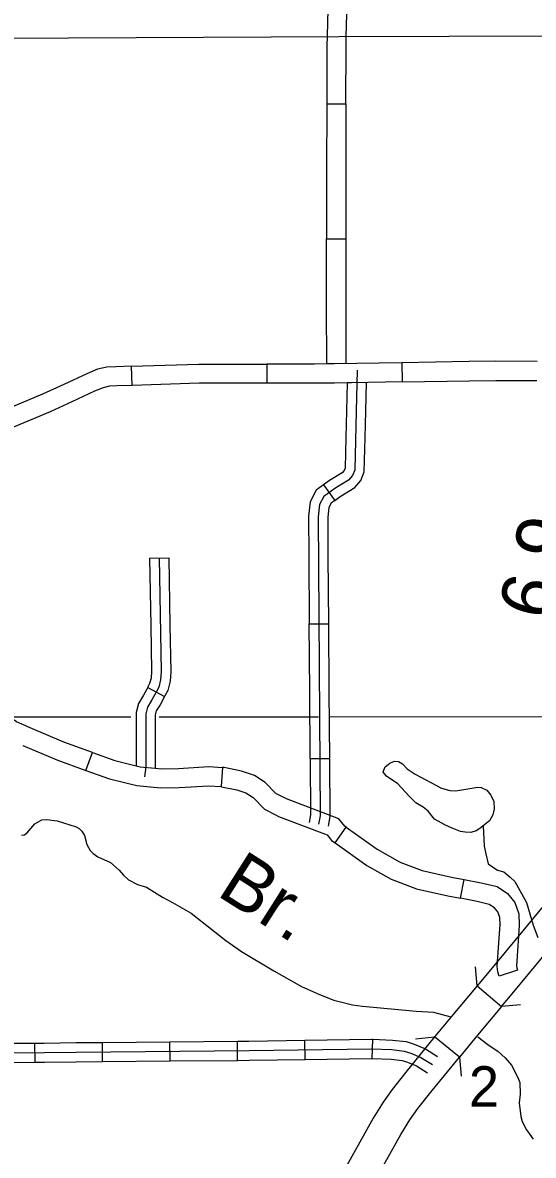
# Model space of a CAD drawing. Extents: x 1374139 to 1377472, y 1168351 to 1170484.
# Drawn here: x 1376137.2 to 1376217.1, y 1168808.4 to 1168985.6 of the extents above; entities that cross this region are included whole.
import ezdxf

# ---------------------------------------------------------------- set-up
doc = ezdxf.new("R2010")
doc.units = 0
doc.layers.add('Default', color=7, linetype='Continuous')

msp = doc.modelspace()

# ---------------------------------------------------------------- linework, layer by layer
at = {"layer": 'Default'}
for p, q in [((1376186.66, 1168983.45), (1376558.09, 1168984.42)), ((1376184.77, 1168972.89), (1376187.77, 1168972.88)), ((1376184.75, 1168951.77), (1376187.75, 1168951.76)), ((1376154.36, 1168928.82), (1376154.26, 1168931.82)), ((1376175.42, 1168932.16), (1376175.42, 1168929.16)), ((1376196.52, 1168932.38), (1376196.57, 1168929.39)), ((1376184.29, 1168913.27), (1376186.03, 1168910.82)), ((1376157.07, 1168901.82), (1376160.07, 1168901.87)), ((1376182.05, 1168891.53), (1376185.05, 1168891.55)), ((1376156.78, 1168881.59), (1376159.4, 1168880.14)), ((1376147.11, 1168868.6), (1376148.13, 1168871.42)), ((1376185.2, 1168870.43), (1376182.2, 1168870.41)), ((1376168.47, 1168869.05), (1376168.25, 1168866.06)), ((1376178.25, 1168864.26), (1376178.25, 1168864.26)), ((1376186.08, 1168857.26), (1376187.82, 1168859.7)), ((1376205.72, 1168848.58), (1376206.26, 1168851.53)), ((1376214.62, 1168837.32), (1376211.77, 1168836.4)), ((1376208.28, 1168834.88), (1376212.11, 1168831.67)), ((1376205.52, 1168823.73), (1376201.65, 1168826.9)), ((1376139.16, 1168822.93), (1376139.14, 1168825.93)), ((1376149.72, 1168823.04), (1376149.69, 1168826.04)), ((1376160.28, 1168823.14), (1376160.25, 1168826.14)), ((1376170.84, 1168823.23), (1376170.81, 1168826.23)), ((1376181.41, 1168823.38), (1376181.36, 1168826.38)), ((1376191.88, 1168823.53), (1376192, 1168826.53))]:
    msp.add_line(p, q, dxfattribs=at)
for points in [[(1376185.11, 1168994.04), (1376184.83, 1168983.49)], [(1376187.83, 1168983.4), (1376188.11, 1168993.96)], [(1376133.78, 1168983.19), (1376186.66, 1168983.45)], [(1376184.83, 1168983.49), (1376184.79, 1168981.96), (1376184.77, 1168972.89)], [(1376187.77, 1168972.88), (1376187.79, 1168981.92), (1376187.83, 1168983.4)], [(1376184.77, 1168972.89), (1376184.76, 1168962.33)], [(1376187.77, 1168972.88), (1376187.76, 1168962.32)], [(1376184.76, 1168962.33), (1376184.75, 1168951.77)], [(1376187.76, 1168962.32), (1376187.75, 1168951.76)], [(1376184.76, 1168941.2), (1376184.74, 1168946.64), (1376184.75, 1168951.77)], [(1376187.75, 1168951.76), (1376187.74, 1168946.64), (1376187.76, 1168941.21)], [(1376185.96, 1168932.21), (1376184.78, 1168932.19), (1376184.76, 1168941.2)], [(1376187.76, 1168941.21), (1376187.78, 1168932.24), (1376185.96, 1168932.21)], [(1376154.26, 1168931.82), (1376151.8, 1168931.74), (1376150.4, 1168931.68), (1376148.9, 1168931.35), (1376147.25, 1168930.66), (1376143.64, 1168929)], [(1376154.26, 1168931.82), (1376164.79, 1168932.16), (1376164.86, 1168932.16)], [(1376164.86, 1168932.16), (1376175.42, 1168932.16)], [(1376185.96, 1168932.21), (1376182.85, 1168932.16), (1376175.42, 1168932.16)], [(1376196.52, 1168932.38), (1376185.96, 1168932.21)], [(1376207.08, 1168932.56), (1376196.52, 1168932.38)], [(1376217.67, 1168932.58), (1376211.21, 1168932.62), (1376207.08, 1168932.56)], [(1376189.52, 1168931.22), (1376189.38, 1168924.82), (1376189.15, 1168915.59), (1376188.82, 1168914.76), (1376188.2, 1168914.02), (1376186.06, 1168912.69), (1376184.3, 1168911.44), (1376183.66, 1168910.19), (1376183.42, 1168908.29), (1376183.76, 1168861.49), (1376183.51, 1168860.18)], [(1376196.57, 1168929.39), (1376207.13, 1168929.56)], [(1376207.13, 1168929.56), (1376211.22, 1168929.62), (1376217.65, 1168929.58)], [(1376143.64, 1168929), (1376140.31, 1168927.47), (1376134, 1168924.81)], [(1376154.36, 1168928.82), (1376151.92, 1168928.75), (1376150.8, 1168928.69), (1376149.81, 1168928.47), (1376148.45, 1168927.91), (1376144.9, 1168926.27)], [(1376164.86, 1168929.16), (1376164.83, 1168929.16), (1376154.36, 1168928.82)], [(1376175.42, 1168929.16), (1376164.86, 1168929.16)], [(1376186.01, 1168929.21), (1376182.88, 1168929.16), (1376175.42, 1168929.16)], [(1376196.57, 1168929.39), (1376186.01, 1168929.21)], [(1376190.98, 1168929.29), (1376187.98, 1168929.24), (1376187.88, 1168924.86), (1376187.78, 1168920.7)], [(1376190.77, 1168920.62), (1376190.88, 1168924.79), (1376190.98, 1168929.29)], [(1376144.9, 1168926.27), (1376141.52, 1168924.72), (1376135.17, 1168922.05)], [(1376187.78, 1168920.7), (1376187.65, 1168915.89), (1376187.52, 1168915.54), (1376187.21, 1168915.17), (1376185.23, 1168913.94), (1376184.29, 1168913.27)], [(1376186.03, 1168910.82), (1376186.89, 1168911.44), (1376189.19, 1168912.87), (1376190.13, 1168913.98), (1376190.64, 1168915.29), (1376190.77, 1168920.62)], [(1376184.29, 1168913.27), (1376183.14, 1168912.45), (1376182.2, 1168910.64), (1376181.92, 1168908.38), (1376181.97, 1168902.09)], [(1376186.03, 1168910.82), (1376185.47, 1168910.43), (1376185.11, 1168909.74), (1376184.93, 1168908.21), (1376184.97, 1168902.11)], [(1376158.57, 1168901.84), (1376158.88, 1168884.08), (1376158.79, 1168882.78), (1376158.49, 1168881.63), (1376158.14, 1168880.95), (1376157.4, 1168879.62), (1376156.72, 1168878.47), (1376156.46, 1168877.47), (1376156.46, 1168869.14), (1376156.28, 1168867.61)], [(1376157.07, 1168901.82), (1376157.25, 1168891.26)], [(1376160.07, 1168901.87), (1376160.25, 1168891.31)], [(1376181.97, 1168902.09), (1376182.05, 1168891.53)], [(1376184.97, 1168902.11), (1376185.05, 1168891.55)], [(1376157.25, 1168891.26), (1376157.38, 1168884.12), (1376157.3, 1168883.02), (1376157.08, 1168882.17), (1376156.82, 1168881.66), (1376156.78, 1168881.59)], [(1376160.25, 1168891.31), (1376160.38, 1168884.04), (1376160.28, 1168882.54), (1376159.9, 1168881.09), (1376159.46, 1168880.24), (1376159.4, 1168880.14)], [(1376182.12, 1168880.97), (1376182.05, 1168891.53)], [(1376185.05, 1168891.55), (1376185.12, 1168880.99)], [(1376138.39, 1168875.27), (1376136.24, 1168876.18), (1376135.35, 1168876.84), (1376135.07, 1168877.36), (1376134.92, 1168878.32), (1376134.84, 1168882.13)], [(1376156.78, 1168881.59), (1376156.1, 1168880.37), (1376155.33, 1168879.05), (1376154.96, 1168877.66), (1376154.96, 1168869.34)], [(1376159.4, 1168880.14), (1376158.7, 1168878.88), (1376158.12, 1168877.89), (1376157.96, 1168877.27), (1376157.96, 1168868.95)], [(1376182.2, 1168870.41), (1376182.12, 1168880.97)], [(1376185.12, 1168880.99), (1376185.2, 1168870.43)], [(1376154.12, 1168876.92), (1376135.7, 1168876.91)], [(1376183.47, 1168876.94), (1376158.59, 1168876.92)], [(1376239.27, 1168876.97), (1376185.15, 1168876.94)], [(1376148.13, 1168871.42), (1376143.67, 1168873.03), (1376138.39, 1168875.27)], [(1376137.22, 1168872.51), (1376142.58, 1168870.24), (1376147.11, 1168868.6)], [(1376148.13, 1168871.42), (1376151.65, 1168870.16), (1376155.58, 1168869.18), (1376157.96, 1168868.95)], [(1376182.2, 1168870.41), (1376182.26, 1168861.63), (1376182.03, 1168860.46)], [(1376185.2, 1168870.43), (1376185.26, 1168861.36), (1376184.98, 1168859.89)], [(1376206.45, 1168858.93), (1376205.71, 1168859.05), (1376204.39, 1168859.57), (1376203.26, 1168860.06), (1376201.65, 1168860.95), (1376200.66, 1168862.21), (1376199.84, 1168862.85), (1376198.7, 1168863.53), (1376197.65, 1168864.54), (1376195.9, 1168866.52), (1376194.14, 1168867.69), (1376193.79, 1168868.04), (1376193.6, 1168868.39), (1376193.92, 1168869.14), (1376194.62, 1168869.71), (1376195.1, 1168869.92), (1376195.41, 1168870.03), (1376196.01, 1168869.99), (1376196.62, 1168869.64), (1376197.37, 1168868.84), (1376198.59, 1168868), (1376202.71, 1168865.81), (1376204.02, 1168865.45), (1376204.98, 1168865.38), (1376208.42, 1168865.96), (1376208.95, 1168865.9), (1376209.84, 1168865.48), (1376210.44, 1168864.74), (1376210.89, 1168863.71), (1376210.98, 1168862.57), (1376210.73, 1168861.62), (1376210.22, 1168860.72), (1376210.22, 1168860.72)], [(1376147.11, 1168868.6), (1376150.78, 1168867.28), (1376155.07, 1168866.22), (1376157.67, 1168865.96)], [(1376157.96, 1168868.95), (1376158.96, 1168868.85), (1376161.57, 1168868.9), (1376166.35, 1168869.2), (1376168.47, 1168869.05)], [(1376178.25, 1168864.26), (1376176.84, 1168864.99), (1376175.16, 1168866.69), (1376173.46, 1168867.81), (1376171.47, 1168868.48), (1376168.74, 1168869.03), (1376168.47, 1168869.05)], [(1376157.67, 1168865.96), (1376158.84, 1168865.85), (1376161.69, 1168865.9), (1376166.34, 1168866.2), (1376168.25, 1168866.06)], [(1376168.25, 1168866.06), (1376168.34, 1168866.05), (1376170.7, 1168865.58), (1376172.13, 1168865.09), (1376173.25, 1168864.36), (1376175.04, 1168862.54), (1376176.86, 1168861.6)], [(1376187.82, 1168859.7), (1376187.62, 1168859.85), (1376186.69, 1168861.02), (1376178.47, 1168864.14), (1376178.25, 1168864.26)], [(1376137.06, 1168858.45), (1376137.47, 1168858.53), (1376137.87, 1168858.76), (1376139.13, 1168860.22), (1376140.23, 1168860.85), (1376141, 1168860.93), (1376142.59, 1168860.68), (1376145.57, 1168859.76), (1376146.04, 1168859.52), (1376146.49, 1168859.11), (1376146.87, 1168858.42)], [(1376176.86, 1168861.6), (1376177.25, 1168861.4), (1376184.85, 1168858.51), (1376185.53, 1168857.65), (1376186.08, 1168857.26)], [(1376210.22, 1168860.72), (1376208.71, 1168859.48), (1376208.16, 1168859.14), (1376207.33, 1168858.88), (1376206.45, 1168858.93)], [(1376187.82, 1168859.7), (1376192.65, 1168856.27), (1376196.17, 1168854.28), (1376196.37, 1168854.2)], [(1376209.24, 1168859.91), (1376209.41, 1168856.76), (1376209.66, 1168855.53), (1376210.03, 1168853.96), (1376211.48, 1168853), (1376212.46, 1168852.74), (1376213.48, 1168851.91), (1376214.2, 1168851.19), (1376216.04, 1168847.92), (1376217.04, 1168844.36), (1376217.78, 1168842.47)], [(1376146.87, 1168858.42), (1376147.27, 1168856.98), (1376147.77, 1168856.06), (1376148.22, 1168855.57), (1376148.95, 1168855.09), (1376150.93, 1168854.17), (1376152.33, 1168852.99), (1376152.98, 1168852.21), (1376153.77, 1168851.47), (1376155.18, 1168850.72), (1376156.61, 1168850.31), (1376159.09, 1168848.75), (1376160.67, 1168847.94), (1376163.55, 1168846.26), (1376168.98, 1168842), (1376171.44, 1168840.28), (1376176.48, 1168837.24), (1376180.85, 1168834.81), (1376183.63, 1168833.54), (1376185.91, 1168832.65), (1376188.82, 1168831.94), (1376190.38, 1168831.69), (1376198.76, 1168830.95)], [(1376186.08, 1168857.26), (1376191.04, 1168853.73), (1376194.88, 1168851.56), (1376195.29, 1168851.4)], [(1376196.37, 1168854.2), (1376199.68, 1168852.92), (1376204.31, 1168851.89), (1376206.26, 1168851.53)], [(1376206.26, 1168851.53), (1376208.95, 1168851.03), (1376211.42, 1168850.43), (1376213.05, 1168849.35), (1376214.2, 1168847.94), (1376214.82, 1168846.15), (1376214.9, 1168844.44), (1376214.89, 1168844.33)], [(1376195.29, 1168851.4), (1376198.81, 1168850.04), (1376203.71, 1168848.95), (1376205.72, 1168848.58)], [(1376211.9, 1168844.54), (1376211.9, 1168844.46), (1376211.84, 1168845.57), (1376211.54, 1168846.46), (1376211.02, 1168847.09), (1376210.2, 1168847.64), (1376208.32, 1168848.1), (1376205.72, 1168848.58)], [(1376218.63, 1168847.37), (1376215.46, 1168843.5), (1376209.92, 1168836.83), (1376208.28, 1168834.88)], [(1376211.77, 1168836.4), (1376211.56, 1168837.06), (1376211.45, 1168837.89), (1376211.9, 1168844.53)], [(1376212.11, 1168831.67), (1376213.76, 1168833.62), (1376219.32, 1168840.31), (1376222.5, 1168844.2)], [(1376214.89, 1168844.33), (1376214.47, 1168837.98), (1376214.5, 1168837.7), (1376214.62, 1168837.32)], [(1376208.28, 1168834.88), (1376208.03, 1168837.87)], [(1376208.28, 1168834.88), (1376204.49, 1168830.37), (1376201.65, 1168826.9)], [(1376198.76, 1168830.95), (1376201.47, 1168830.75), (1376204.21, 1168830.04)], [(1376212.11, 1168831.67), (1376208.34, 1168827.18), (1376205.52, 1168823.73)], [(1376215.1, 1168831.93), (1376212.11, 1168831.67)], [(1376128.89, 1168826.71), (1376132.28, 1168826.14), (1376135.32, 1168825.9), (1376139.14, 1168825.93)], [(1376201.65, 1168826.9), (1376197.14, 1168821.38), (1376195.03, 1168818.69), (1376193.61, 1168816.68), (1376192.06, 1168814.19), (1376186.88, 1168804.92)], [(1376198.66, 1168826.6), (1376201.65, 1168826.9)], [(1376208.42, 1168826.91), (1376209.97, 1168825.7), (1376211.59, 1168824.62), (1376212.68, 1168823.6), (1376213.7, 1168822.48), (1376214.68, 1168820.55), (1376214.99, 1168819.76), (1376215.04, 1168817.95), (1376214.89, 1168816.58), (1376215.11, 1168814.46), (1376215.36, 1168813.68), (1376216, 1168812.38), (1376217.09, 1168810.92)], [(1376135.26, 1168824.4), (1376140.62, 1168824.44), (1376145.59, 1168824.51), (1376172.62, 1168824.75), (1376191.8, 1168825.04), (1376194.96, 1168824.91), (1376196.88, 1168824.69), (1376197.95, 1168824.36), (1376199.52, 1168823.68), (1376201.33, 1168822.56)], [(1376139.14, 1168825.93), (1376140.6, 1168825.94), (1376145.58, 1168826.01), (1376149.69, 1168826.04)], [(1376149.69, 1168826.04), (1376160.25, 1168826.14)], [(1376160.25, 1168826.14), (1376170.81, 1168826.23)], [(1376170.81, 1168826.23), (1376172.6, 1168826.25), (1376181.36, 1168826.38)], [(1376181.36, 1168826.38), (1376191.82, 1168826.54), (1376192, 1168826.53)], [(1376192, 1168826.53), (1376195.08, 1168826.41), (1376197.19, 1168826.16), (1376198.47, 1168825.77), (1376200.22, 1168825.01), (1376202.12, 1168823.83)], [(1376128.39, 1168823.75), (1376131.92, 1168823.15), (1376135.21, 1168822.9), (1376139.16, 1168822.93)], [(1376149.72, 1168823.04), (1376160.28, 1168823.14)], [(1376160.28, 1168823.14), (1376170.84, 1168823.23)], [(1376170.84, 1168823.23), (1376172.64, 1168823.25), (1376181.41, 1168823.38)], [(1376181.41, 1168823.38), (1376191.78, 1168823.54), (1376191.88, 1168823.53)], [(1376191.21, 1168802.42), (1376196.37, 1168811.65), (1376197.77, 1168813.91), (1376199.05, 1168815.7), (1376201.04, 1168818.26), (1376205.52, 1168823.73)], [(1376191.88, 1168823.53), (1376194.85, 1168823.42), (1376196.57, 1168823.21), (1376197.43, 1168822.95), (1376198.82, 1168822.35), (1376200.53, 1168821.28)], [(1376205.52, 1168823.73), (1376205.82, 1168820.74)], [(1376139.16, 1168822.93), (1376140.63, 1168822.94), (1376145.61, 1168823.01), (1376149.72, 1168823.04)]]:
    msp.add_lwpolyline(points, dxfattribs=at)

# ---------------------------------------------------------------- texts
for s, rotation, p in [('6.9', 75.9214, (1376219.7, 1168891.8)), ('Br.', 327.5001, (1376167.35, 1168849.18))]:
    msp.add_text(s, height=8.448, rotation=rotation, dxfattribs=at).set_placement(p)
msp.add_text('2', height=6.34, dxfattribs=at).set_placement((1376207.01, 1168815.97))

doc.saveas('drawing.dxf')
